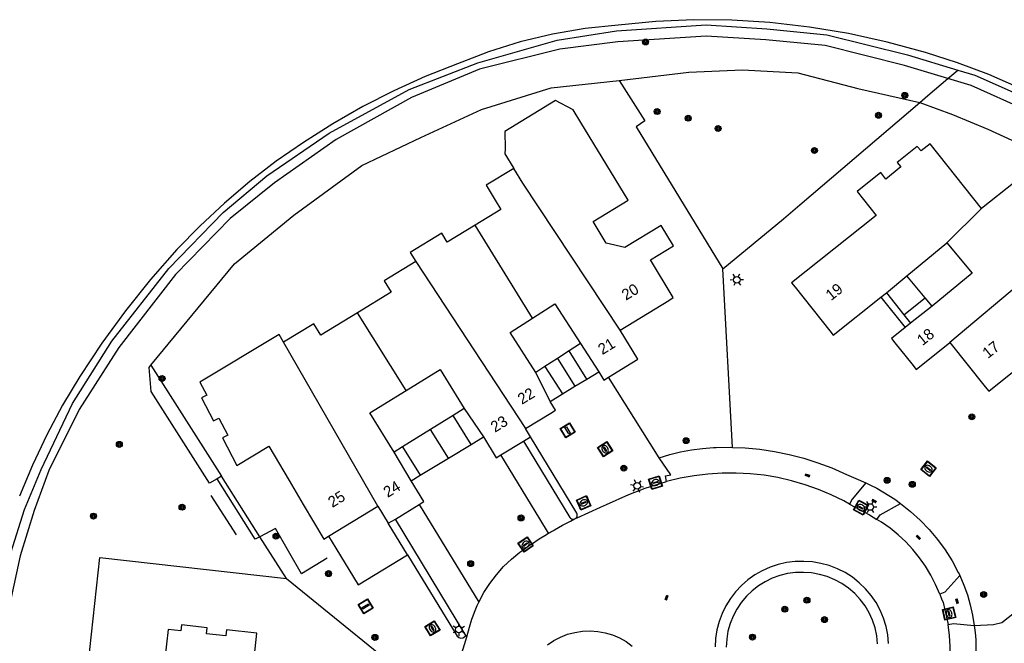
# Model space of a CAD drawing. Header units: metres. Extents: x 93870 to 95789, y 463036 to 464040.
# Tile 340 of 344: x 95307 to 95396, y 463806 to 463863. Entities that reach past the tile are written whole.
import ezdxf
from ezdxf.enums import TextEntityAlignment as Align

# ---------------------------------------------------------------- set-up
doc = ezdxf.new("R2010")
doc.units = ezdxf.units.M
doc.header["$LTSCALE"] = 25.4
for name, color, linetype in [('B_BEBOUWINGSGRENS_0', 1, 'Continuous'), ('B_LUIFEL_1', 200, 'Continuous'), ('B_TUSSENMUUR_0', 7, 'Continuous'), ('G_GRENS_ALGEMEEN_0', 7, 'Continuous'), ('Q_BOOM_0', 3, 'Continuous'), ('Q_BRANDKRAAN_0', 5, 'Continuous'), ('Q_INSPECTIE_OF_RIOOLPUT_0', 253, 'Continuous'), ('Q_KOLK_0', 254, 'Continuous'), ('Q_LICHTMAST_0', 2, 'Continuous'), ('Q_VLAGGENMAST_0', 191, 'Continuous'), ('S_GBKN_SYMBOOL_OV_GROOT_0', 7, 'Continuous'), ('T_CULTUURGRENS_0', 76, 'Continuous'), ('T_HAAG_LIJN_0', 87, 'Continuous'), ('V_WEGGRENS_0', 7, 'Continuous'), ('W_WALBESCHERMING_LIJN_0', 45, 'Continuous'), ('Z_GBKN_HUISNUMMER_0', 252, 'Continuous')]:
    doc.layers.add(name, color=color, linetype=linetype)

# ---------------------------------------------------------------- blocks, each defined once
blk = doc.blocks.new('Q_LICHTMAST')
for points in [[(-0.26, 0.15), (-0.52, 0.3)], [(0, 0.3), (0, 0.6)], [(0.26, 0.15), (0.52, 0.3)], [(-0.26, -0.15), (-0.52, -0.3)], [(0, -0.3), (0, -0.6)], [(0.26, -0.15), (0.52, -0.3)]]:
    blk.add_lwpolyline(points)
blk.add_circle((0, 0), 0.3)
blk = doc.blocks.new('Q_VLAGGENMAST')
for points in [[(-0.5, 0.5), (0.5, 0.5), (0.5, -0.5), (-0.5, -0.5)], [(-0.08, 0.333), (0.071, 0.333), (0.071, -0.329), (-0.08, -0.329)]]:
    blk.add_lwpolyline(points, close=True)
blk.add_lwpolyline([(-0.442, 0.464), (0.438, 0.464, -0.414214), (0.459, 0.442), (0.459, -0.437, -0.414214), (0.438, -0.459), (-0.442, -0.459, -0.414214), (-0.463, -0.437), (-0.463, 0.442), (-0.463, 0.444), (-0.463, 0.446), (-0.463, 0.448), (-0.462, 0.45), (-0.461, 0.451), (-0.46, 0.453), (-0.459, 0.455), (-0.458, 0.456), (-0.457, 0.457), (-0.456, 0.459), (-0.454, 0.46), (-0.453, 0.461), (-0.451, 0.462), (-0.449, 0.462), (-0.447, 0.463), (-0.446, 0.463), (-0.444, 0.464), (-0.442, 0.464)], format="xyb")
blk = doc.blocks.new('Q_KOLK')
blk.add_lwpolyline([(-0.5, 0.5), (0.5, 0.5), (0.5, -0.5), (-0.5, -0.5)], close=True)
for points in [[(-0.442, 0.464), (0.438, 0.464, -0.414214), (0.459, 0.442), (0.459, -0.437, -0.414214), (0.438, -0.459), (-0.442, -0.459, -0.414214), (-0.463, -0.437), (-0.463, 0.442, -0.414214), (-0.442, 0.464)], [(-0.345, 0.105, 0.380426), (-0.276, -0.18)], [(-0.008, 0.266, 0.240218), (-0.345, 0.105)], [(-0.194, 0.045, 0.853344), (-0.194, -0.032)], [(0.331, 0.111, 0.240191), (-0.008, 0.266)], [(0.185, -0.032, 0.849746), (0.185, 0.045)], [(0.267, -0.176, 0.380426), (0.331, 0.111)], [(-0.276, -0.18, 0.148452), (0.012, -0.257)], [(0.012, -0.257, 0.131742), (0.267, -0.176)]]:
    blk.add_lwpolyline(points, format="xyb")
for points in [[(-0.194, 0.045), (0.185, 0.045)], [(0.185, -0.032), (-0.194, -0.032)]]:
    blk.add_lwpolyline(points)
blk = doc.blocks.new('Q_INSPECTIE_OF_RIOOLPUT')
blk.add_lwpolyline([(-0.5, 0.5), (0.5, 0.5), (0.5, -0.5), (-0.5, -0.5)], close=True)
for points in [[(-0.442, 0.464), (0.438, 0.464, -0.414214), (0.459, 0.442), (0.459, -0.437, -0.414214), (0.438, -0.459), (-0.442, -0.459, -0.414214), (-0.463, -0.437), (-0.463, 0.442), (-0.463, 0.444), (-0.463, 0.446), (-0.463, 0.448), (-0.462, 0.45), (-0.461, 0.451), (-0.46, 0.453), (-0.459, 0.455), (-0.458, 0.456), (-0.457, 0.457), (-0.456, 0.459), (-0.454, 0.46), (-0.453, 0.461), (-0.451, 0.462), (-0.449, 0.462), (-0.447, 0.463), (-0.446, 0.463), (-0.444, 0.464), (-0.442, 0.464)], [(-0.345, 0.105, 0.380426), (-0.276, -0.18)], [(-0.008, 0.266, 0.240218), (-0.345, 0.105)], [(-0.194, 0.045, 0.853344), (-0.194, -0.032)], [(0.331, 0.111, 0.240191), (-0.008, 0.266)], [(0.185, -0.032, 0.849746), (0.185, 0.045)], [(0.267, -0.176, 0.380426), (0.331, 0.111)], [(-0.276, -0.18, 0.148452), (0.012, -0.257)], [(0.012, -0.257, 0.131742), (0.267, -0.176)]]:
    blk.add_lwpolyline(points, format="xyb")
for points in [[(-0.194, 0.045), (0.185, 0.045)], [(0.185, -0.032), (-0.194, -0.032)]]:
    blk.add_lwpolyline(points)
blk = doc.blocks.new('Q_BRANDKRAAN')
blk.add_lwpolyline([(-0.5, 0.5), (0.5, 0.5), (0.5, -0.5), (-0.5, -0.5)], close=True)
for points in [[(-0.442, 0.464), (0.438, 0.464, -0.414214), (0.459, 0.442), (0.459, -0.437, -0.414214), (0.438, -0.459), (-0.442, -0.459, -0.414214), (-0.463, -0.437), (-0.463, 0.442), (-0.463, 0.444), (-0.463, 0.446), (-0.463, 0.448), (-0.462, 0.45), (-0.461, 0.451), (-0.46, 0.453), (-0.459, 0.455), (-0.458, 0.456), (-0.457, 0.457), (-0.456, 0.459), (-0.454, 0.46), (-0.453, 0.461), (-0.451, 0.462), (-0.449, 0.462), (-0.447, 0.463), (-0.446, 0.463), (-0.444, 0.464), (-0.442, 0.464)], [(-0.345, 0.105, 0.380426), (-0.276, -0.18)], [(-0.008, 0.266, 0.240218), (-0.345, 0.105)], [(-0.194, 0.045, 0.853344), (-0.194, -0.032)], [(0.331, 0.111, 0.240191), (-0.008, 0.266)], [(0.185, -0.032, 0.849746), (0.185, 0.045)], [(0.267, -0.176, 0.380426), (0.331, 0.111)], [(-0.276, -0.18, 0.148452), (0.012, -0.257)], [(0.012, -0.257, 0.131742), (0.267, -0.176)]]:
    blk.add_lwpolyline(points, format="xyb")
for points in [[(-0.194, 0.045), (0.185, 0.045)], [(0.185, -0.032), (-0.194, -0.032)]]:
    blk.add_lwpolyline(points)
blk = doc.blocks.new('Q_BOOM')
for radius in [0.27, 0.18, 0.09]:
    blk.add_circle((0, 0), radius)
blk = doc.blocks.new('S_GBKN_SYMBOOL_OV_GROOT')
for points in [[(-0.21875, 0.0625), (0.21875, 0.0625)], [(-0.21875, 0), (0.21875, 0)], [(-0.1875, 0.0625), (-0.1875, 0)], [(-0.125, 0.09375), (-0.125, 0.0625)], [(-0.125, 0), (-0.125, -0.0625)], [(-0.0625, 0.0625), (-0.0625, 0)], [(0, 0.09375), (0, 0.0625)], [(0, 0), (0, -0.0625)], [(0.0625, 0.0625), (0.0625, 0)], [(0.125, 0.09375), (0.125, 0.0625)], [(0.125, 0), (0.125, -0.0625)], [(0.1875, 0.0625), (0.1875, 0)], [(-0.21875, -0.0625), (0.21875, -0.0625)], [(-0.1875, -0.0625), (-0.1875, -0.09375)], [(-0.0625, -0.0625), (-0.0625, -0.09375)], [(0.0625, -0.0625), (0.0625, -0.09375)], [(0.1875, -0.0625), (0.1875, -0.09375)]]:
    blk.add_lwpolyline(points)

msp = doc.modelspace()

# ---------------------------------------------------------------- linework, layer by layer
at = {"layer": 'B_BEBOUWINGSGRENS_0'}
for p, q in [((95387.41, 463839.26), (95391.04, 463842.28)), ((95385.56, 463837.74), (95387.41, 463839.26)), ((95389.066, 463837.278), (95387.41, 463839.26)), ((95385.056, 463837.338), (95385.56, 463837.74)), ((95385.56, 463837.74), (95387.139, 463835.75)), ((95387.139, 463835.75), (95389.066, 463837.278)), ((95389.692, 463836.529), (95387.75, 463834.98)), ((95387.75, 463834.98), (95387.268, 463834.595)), ((95357.83, 463833.13), (95359.48, 463830.57)), ((95356.792, 463832.46), (95355.754, 463831.79)), ((95358.401, 463829.912), (95356.792, 463832.46)), ((95355.754, 463831.79), (95354.604, 463831.048)), ((95355.08, 463827.89), (95353.77, 463830.51)), ((95354.604, 463831.048), (95356.201, 463828.573)), ((95357.322, 463829.255), (95358.401, 463829.912)), ((95356.201, 463828.573), (95357.322, 463829.255)), ((95346.284, 463826.6), (95344.243, 463825.334)), ((95347.905, 463823.986), (95346.284, 463826.6)), ((95347.3, 463827.23), (95349.03, 463824.67)), ((95344.243, 463825.334), (95341.708, 463823.762)), ((95353.3, 463824.66), (95352.83, 463825.43)), ((95345.863, 463822.743), (95347.905, 463823.986)), ((95350.617, 463823.03), (95352.659, 463824.27)), ((95352.659, 463824.27), (95353.3, 463824.66)), ((95342.49, 463820.69), (95340.93, 463823.28)), ((95341.708, 463823.762), (95343.305, 463821.186)), ((95343.305, 463821.186), (95345.863, 463822.743)), ((95334.987, 463815.661), (95339.46, 463818.39)), ((95339.46, 463818.39), (95340.41, 463816.83)), ((95341.05, 463817.221), (95343.212, 463818.539)), ((95340.41, 463816.83), (95341.05, 463817.221))]:
    msp.add_line(p, q, dxfattribs=at)
for points in [[(95361.42, 463834.35), (95365.831, 463837.03), (95366.24, 463837.323), (95364.18, 463840.72), (95366.25, 463841.98), (95365.13, 463843.83), (95361.85, 463841.84), (95360.16, 463842.24), (95358.98, 463844.19), (95362.15, 463846.13), (95357.873, 463853.184), (95357.18, 463854.333), (95355.575, 463855.167), (95350.964, 463852.368), (95350.987, 463850.801), (95350.98, 463850.33), (95351.784, 463849.01)], [(95394.19, 463845.38), (95389.52, 463851.25), (95388.7, 463850.6), (95388.36, 463851.01), (95386.54, 463849.56), (95386.87, 463849.15), (95385.5, 463848.05), (95385.04, 463848.64), (95382.9, 463846.93), (95384.64, 463844.75), (95376.97, 463838.648), (95377.273, 463838.249), (95380.428, 463834.291), (95380.74, 463833.9), (95385.056, 463837.338)], [(95351.784, 463849.01), (95349.273, 463847.484), (95350.1, 463846.14), (95350.62, 463845.29), (95348.282, 463843.867)], [(95402.74, 463842.85), (95400.72, 463845.39), (95399.75, 463844.62), (95397.23, 463847.79), (95394.19, 463845.38)], [(95348.282, 463843.867), (95345.74, 463842.32), (95345.25, 463843.13), (95342.4, 463841.4), (95342.91, 463840.57)], [(95391.04, 463842.28), (95393.32, 463839.53), (95389.692, 463836.529)], [(95342.91, 463840.57), (95340.04, 463838.82), (95340.67, 463837.78), (95337.624, 463835.923)], [(95353.493, 463835.445), (95355.5, 463836.74), (95357.83, 463833.13)], [(95391.32, 463833.22), (95394.518, 463829.211), (95394.83, 463828.82), (95399.56, 463832.58), (95398.72, 463833.64), (95398.98, 463835.38), (95400.66, 463836.72), (95403.181, 463833.553)], [(95337.624, 463835.923), (95334.29, 463833.89), (95333.66, 463834.92), (95330.92, 463833.26)], [(95353.77, 463830.51), (95351.44, 463834.12), (95353.493, 463835.445)], [(95330.92, 463833.26), (95330.51, 463833.94), (95323.34, 463829.64), (95323.96, 463828.46), (95323.48, 463828.21), (95324.56, 463826.13), (95325.04, 463826.38), (95325.85, 463824.82), (95325.37, 463824.57), (95326.669, 463822.069), (95329.58, 463823.84), (95331.421, 463820.72), (95332.701, 463818.551), (95334.56, 463815.4), (95334.987, 463815.661)], [(95360.358, 463830.081), (95362.475, 463831.372), (95363.03, 463831.71), (95361.42, 463834.35)], [(95387.268, 463834.595), (95386.02, 463833.6), (95386.332, 463833.208), (95387.856, 463831.289), (95388.26, 463830.78), (95391.32, 463833.22)], [(95342.023, 463828.885), (95345.1, 463830.79), (95347.3, 463827.23)], [(95359.48, 463830.57), (95359.93, 463829.82), (95360.358, 463830.081)], [(95340.93, 463823.28), (95338.72, 463826.84), (95342.023, 463828.885)], [(95352.83, 463825.43), (95355.141, 463826.83), (95355.57, 463827.09), (95355.08, 463827.89)], [(95349.03, 463824.67), (95350.19, 463822.77), (95350.617, 463823.03)], [(95343.212, 463818.539), (95343.64, 463818.8), (95342.49, 463820.69)], [(95330.249, 463803.793), (95328.19, 463804.02), (95328.5, 463806.86), (95325.74, 463807.17), (95325.68, 463806.62), (95323.94, 463806.81), (95324, 463807.36), (95321.67, 463807.62), (95321.61, 463807.07), (95320.45, 463807.2), (95319.55, 463799.22)]]:
    msp.add_lwpolyline(points, dxfattribs=at)
at = {"layer": 'B_LUIFEL_1'}
for p, q in [((95385.056, 463837.338), (95387.268, 463834.595)), ((95389.692, 463836.529), (95389.066, 463837.278)), ((95357.83, 463833.13), (95356.792, 463832.46)), ((95354.604, 463831.048), (95353.77, 463830.51)), ((95358.401, 463829.912), (95359.48, 463830.57)), ((95355.08, 463827.89), (95356.201, 463828.573)), ((95347.3, 463827.23), (95346.284, 463826.6)), ((95347.905, 463823.986), (95349.03, 463824.67)), ((95341.708, 463823.762), (95340.93, 463823.28)), ((95342.49, 463820.69), (95343.305, 463821.186)), ((95342.157, 463813.969), (95340.41, 463816.83))]:
    msp.add_line(p, q, dxfattribs=at)
msp.add_lwpolyline([(95334.987, 463815.661), (95335.656, 463814.564), (95337.684, 463811.24), (95342.157, 463813.969)], dxfattribs=at)
at = {"layer": 'B_TUSSENMUUR_0'}
for p, q in [((95352.6, 463847.67), (95351.784, 463849.01)), ((95361.42, 463834.35), (95352.6, 463847.67)), ((95394.19, 463845.38), (95391.04, 463842.28)), ((95353.493, 463835.445), (95348.282, 463843.867)), ((95402.74, 463842.85), (95391.32, 463833.22)), ((95342.91, 463840.57), (95352.83, 463825.43)), ((95342.023, 463828.885), (95337.624, 463835.923)), ((95339.46, 463818.39), (95330.92, 463833.26)), ((95355.754, 463831.79), (95357.322, 463829.255)), ((95345.863, 463822.743), (95344.243, 463825.334))]:
    msp.add_line(p, q, dxfattribs=at)
at = {"layer": 'G_GRENS_ALGEMEEN_0'}
for p, q in [((95371.617, 463823.716), (95370.734, 463839.906)), ((95387.139, 463835.75), (95387.75, 463834.98)), ((95364.946, 463822.782), (95360.358, 463830.081)), ((95325.29, 463821.1), (95324.911, 463820.859)), ((95328.772, 463815.615), (95325.29, 463821.1)), ((95343.212, 463818.539), (95348.607, 463809.667)), ((95347.429, 463806.666), (95341.05, 463817.221)), ((95331.175, 463811.83), (95328.772, 463815.615)), ((95347.512, 463806.529), (95347.429, 463806.666))]:
    msp.add_line(p, q, dxfattribs=at)
for points in [[(95318.897, 463831.17), (95326.471, 463840.357), (95331.848, 463844.783), (95338.017, 463849.285), (95343.371, 463851.805), (95348.864, 463854.352), (95355.183, 463856.336), (95361.321, 463856.989)], [(95361.321, 463856.989), (95363.661, 463853.345), (95362.879, 463852.772), (95370.734, 463839.906)], [(95370.734, 463839.906), (95376.23, 463844.44), (95377.708, 463845.703), (95388.59, 463855.005)], [(95388.59, 463855.005), (95391.551, 463853.91), (95394.754, 463852.571), (95400.172, 463850.094), (95400.661, 463849.871), (95403.221, 463848.122), (95406.393, 463845.543), (95406.713, 463845.255), (95409.93, 463842.695), (95411.974, 463840.916), (95412.247, 463840.678), (95412.513, 463840.447), (95415.118, 463837.7), (95416.995, 463835.798), (95417.302, 463835.477), (95418.928, 463834.92)], [(95324.195, 463820.456), (95318.907, 463828.772), (95318.73, 463830.967), (95318.897, 463831.17)], [(95318.897, 463831.17), (95320.44, 463828.74), (95325.29, 463821.1)], [(95352.659, 463824.27), (95356.851, 463817.372), (95356.917, 463817.294), (95357.001, 463817.237), (95357.098, 463817.205), (95357.199, 463817.2), (95357.298, 463817.222)], [(95354.936, 463815.931), (95354.137, 463817.244), (95350.617, 463823.03)], [(95320.763, 463746.891), (95307.101, 463748.273), (95308.303, 463759.253), (95308.951, 463765.177), (95309.602, 463771.126), (95310.397, 463778.393), (95311.186, 463785.604), (95311.959, 463792.669), (95312.741, 463799.818), (95314.265, 463813.744), (95331.175, 463811.83)], [(95342.157, 463813.969), (95346.661, 463806.59), (95346.799, 463806.468), (95346.974, 463806.412), (95347.157, 463806.43), (95347.318, 463806.52), (95347.429, 463806.666)], [(95331.175, 463811.83), (95343.892, 463801.487), (95346.181, 463800.997)]]:
    msp.add_lwpolyline(points, dxfattribs=at)
at = {"layer": 'T_CULTUURGRENS_0'}
msp.add_line((95324.911, 463820.859), (95324.195, 463820.456), dxfattribs=at)
for points in [[(95361.321, 463856.989), (95367.654, 463857.752), (95372.51, 463857.948), (95377.528, 463857.671), (95382.977, 463856.251), (95388.59, 463855.005)], [(95388.59, 463855.005), (95389.31, 463855.62), (95391.119, 463857.168)], [(95357.448, 463817.296), (95357.513, 463817.427), (95357.541, 463817.536), (95357.536, 463817.648), (95357.497, 463817.754), (95353.3, 463824.66)]]:
    msp.add_lwpolyline(points, dxfattribs=at)
at = {"layer": 'T_HAAG_LIJN_0'}
msp.add_line((95326.645, 463815.777), (95324.343, 463819.34), dxfattribs=at)
for points in [[(95328.772, 463815.615), (95328.346, 463815.394), (95324.911, 463820.859)], [(95334.882, 463813.674), (95332.546, 463812.234), (95330.181, 463816.346), (95328.772, 463815.615)]]:
    msp.add_lwpolyline(points, dxfattribs=at)
at = {"layer": 'V_WEGGRENS_0'}
for p, q in [((95391.119, 463857.168), (95392.02, 463857.939)), ((95390.695, 463809.651), (95391.153, 463807.667))]:
    msp.add_line(p, q, dxfattribs=at)
for points in [[(95297.54, 463746.661), (95298.19, 463752.811), (95304.505, 463807.143), (95306.187, 463814.158), (95307.426, 463818.083), (95308.933, 463821.708), (95311.792, 463827.688), (95315.34, 463833.337), (95320.512, 463839.93), (95325.43, 463845.019), (95329.389, 463848.329), (95335.039, 463852.205), (95342.308, 463856.169), (95348.52, 463858.602), (95355.729, 463860.65), (95361.105, 463861.487), (95369.212, 463862.026), (95374.717, 463861.678), (95380.169, 463861.139), (95387.455, 463859.326), (95392.02, 463857.939)], [(95391.119, 463857.168), (95387.189, 463858.362), (95379.998, 463860.151), (95374.636, 463860.681), (95369.214, 463861.024), (95361.215, 463860.492), (95355.967, 463859.834), (95348.687, 463858.027), (95342.517, 463855.449), (95335.679, 463851.646), (95330.104, 463847.703), (95326.069, 463844.459), (95321.114, 463839.404), (95315.98, 463832.777), (95312.394, 463827.161), (95309.629, 463821.631), (95308.32, 463817.984), (95307.044, 463813.888), (95305.549, 463807.028), (95303.655, 463791.277), (95299.482, 463752.668), (95295.437, 463712.537), (95295.073, 463709.307)], [(95392.02, 463857.939), (95393.586, 463857.463), (95398.678, 463855.206), (95404.991, 463851.595), (95408.065, 463849.454), (95409.622, 463848.249), (95414.517, 463844.131)], [(95408.994, 463847.471), (95407.473, 463848.648), (95404.456, 463850.749), (95398.226, 463854.313), (95393.237, 463856.524), (95391.119, 463857.168)], [(95364.946, 463822.782), (95365.912, 463823.068), (95366.891, 463823.303), (95367.882, 463823.488), (95368.88, 463823.622), (95369.884, 463823.705), (95370.112, 463823.708), (95371.39, 463823.725), (95371.617, 463823.716)], [(95371.617, 463823.716), (95372.741, 463823.672), (95374.088, 463823.546), (95375.426, 463823.349), (95376.751, 463823.08), (95378.06, 463822.74), (95379.349, 463822.33), (95380.614, 463821.851), (95381.949, 463821.259), (95382.792, 463820.885), (95383.682, 463820.49)], [(95365.631, 463820.622), (95365.522, 463821.121), (95366.022, 463821.232), (95364.946, 463822.782)], [(95382.224, 463818.58), (95381.706, 463818.86), (95380.562, 463819.419), (95379.388, 463819.91), (95378.187, 463820.334), (95376.964, 463820.687), (95375.723, 463820.97), (95374.467, 463821.182), (95373.201, 463821.32), (95371.93, 463821.386), (95370.657, 463821.379), (95369.386, 463821.298), (95368.122, 463821.145), (95366.869, 463820.919), (95365.631, 463820.622)], [(95357.448, 463817.296), (95357.527, 463817.334), (95359.639, 463818.281), (95360.192, 463818.529), (95362.207, 463819.432), (95363.699, 463820.027), (95365.631, 463820.622)], [(95383.682, 463820.49), (95382.445, 463819.014), (95382.224, 463818.58)], [(95383.682, 463820.49), (95384.112, 463820.299), (95384.678, 463820.007), (95385.233, 463819.694), (95385.777, 463819.362), (95386.308, 463819.01), (95386.826, 463818.639)], [(95382.224, 463818.58), (95384.035, 463817.6), (95384.695, 463817.188)], [(95384.695, 463817.188), (95384.978, 463817.601), (95386.826, 463818.639)], [(95386.826, 463818.639), (95387.747, 463817.906), (95388.616, 463817.113), (95389.43, 463816.264), (95390.186, 463815.362), (95390.88, 463814.412), (95391.51, 463813.418), (95392.071, 463812.384), (95392.139, 463812.242), (95392.205, 463812.1)], [(95354.936, 463815.931), (95355.043, 463815.995), (95355.151, 463816.059), (95355.26, 463816.122), (95355.368, 463816.185), (95355.477, 463816.248), (95355.836, 463816.451), (95356.198, 463816.65), (95356.563, 463816.845), (95356.93, 463817.035), (95357.298, 463817.222)], [(95357.298, 463817.222), (95357.369, 463817.257), (95357.448, 463817.296)], [(95390.392, 463810.407), (95390.021, 463811.28), (95389.591, 463812.124), (95389.102, 463812.937), (95388.558, 463813.714), (95387.961, 463814.45), (95387.314, 463815.144), (95386.621, 463815.79), (95385.884, 463816.387), (95385.107, 463816.931), (95384.695, 463817.188)], [(95348.607, 463809.667), (95349.072, 463810.541), (95349.605, 463811.376), (95350.202, 463812.165), (95350.859, 463812.906), (95351.572, 463813.591), (95352.338, 463814.219), (95352.513, 463814.345), (95352.689, 463814.47), (95352.865, 463814.594), (95353.043, 463814.716), (95353.221, 463814.838), (95353.559, 463815.065), (95353.899, 463815.287), (95354.242, 463815.506), (95354.588, 463815.72), (95354.936, 463815.931)], [(95378.061, 463813.375), (95377.284, 463813.358), (95376.513, 463813.264), (95375.755, 463813.094), (95375.018, 463812.849), (95374.308, 463812.532), (95373.634, 463812.146), (95373.002, 463811.696), (95372.417, 463811.184)], [(95385.758, 463805.921), (95385.683, 463806.704), (95385.53, 463807.476), (95385.3, 463808.229), (95384.995, 463808.954), (95384.618, 463809.646), (95384.174, 463810.295), (95383.667, 463810.897), (95383.101, 463811.445), (95382.484, 463811.932), (95381.82, 463812.355), (95381.117, 463812.71), (95380.382, 463812.991), (95379.623, 463813.197), (95378.846, 463813.326), (95378.061, 463813.375)], [(95378.04, 463812.375), (95377.318, 463812.358), (95376.601, 463812.264), (95375.898, 463812.094), (95375.217, 463811.851), (95374.566, 463811.537), (95373.952, 463811.156), (95373.382, 463810.712), (95372.862, 463810.21), (95372.398, 463809.655), (95371.995, 463809.055), (95371.659, 463808.415), (95371.393, 463807.743), (95371.199, 463807.046), (95371.08, 463806.333), (95371.037, 463805.612)], [(95384.758, 463805.9), (95384.683, 463806.63), (95384.53, 463807.348), (95384.301, 463808.045), (95383.997, 463808.714), (95383.624, 463809.345), (95383.184, 463809.933), (95382.684, 463810.471), (95382.129, 463810.951), (95381.525, 463811.368), (95380.88, 463811.718), (95380.201, 463811.997), (95379.496, 463812.201), (95378.773, 463812.327), (95378.04, 463812.375)], [(95392.205, 463812.1), (95390.868, 463810.579), (95390.392, 463810.407)], [(95392.205, 463812.1), (95392.576, 463811.228), (95392.895, 463810.336), (95393.16, 463809.427), (95393.371, 463808.503), (95393.526, 463807.568)], [(95372.417, 463811.184), (95371.886, 463810.617), (95371.414, 463810), (95371.006, 463809.339), (95370.666, 463808.641), (95370.396, 463807.912), (95370.2, 463807.161), (95370.08, 463806.393), (95370.037, 463805.618)], [(95347.512, 463806.529), (95347.778, 463807.425), (95347.99, 463808.141), (95348.098, 463808.453), (95348.213, 463808.761), (95348.336, 463809.067), (95348.468, 463809.369), (95348.607, 463809.667)], [(95390.392, 463810.407), (95390.551, 463809.99), (95390.695, 463809.651)], [(95393.526, 463807.568), (95395.266, 463807.662), (95396.022, 463807.822), (95397.175, 463808.756), (95402.502, 463801.865)], [(95354.836, 463805.82), (95355.41, 463806.202), (95356.022, 463806.518), (95356.664, 463806.766), (95357.33, 463806.942), (95358.011, 463807.044), (95358.7, 463807.071), (95359.387, 463807.023), (95360.064, 463806.9), (95360.725, 463806.703), (95361.359, 463806.436), (95361.961, 463806.101), (95362.523, 463805.702)], [(95390.26, 463799.774), (95390.611, 463800.716), (95390.896, 463801.681), (95391.112, 463802.663), (95391.26, 463803.658), (95391.338, 463804.661), (95391.346, 463805.666), (95391.285, 463806.67), (95391.153, 463807.667)], [(95391.153, 463807.667), (95391.642, 463807.744), (95393.526, 463807.568)], [(95393.526, 463807.568), (95393.601, 463806.925), (95393.649, 463806.278), (95393.671, 463805.631), (95393.667, 463804.982), (95393.636, 463804.335), (95393.555, 463803.377), (95393.416, 463802.425), (95393.22, 463801.484), (95392.967, 463800.556), (95392.659, 463799.645)], [(95346.181, 463800.997), (95346.983, 463804.745), (95347.512, 463806.529)]]:
    msp.add_lwpolyline(points, dxfattribs=at)
at = {"layer": 'W_WALBESCHERMING_LIJN_0'}
for p, q in [((95364.664, 463862.35), (95361.23, 463862.012)), ((95368.111, 463862.504), (95364.664, 463862.35)), ((95371.562, 463862.474), (95368.111, 463862.504)), ((95375.006, 463862.259), (95371.562, 463862.474)), ((95358.24, 463861.698), (95355.277, 463861.188)), ((95361.23, 463862.012), (95358.24, 463861.698)), ((95378.574, 463861.833), (95375.006, 463862.259)), ((95382.118, 463861.237), (95378.574, 463861.833)), ((95355.277, 463861.188), (95352.354, 463860.485)), ((95385.629, 463860.471), (95382.118, 463861.237)), ((95352.354, 463860.485), (95349.483, 463859.592)), ((95389.1, 463859.538), (95385.629, 463860.471)), ((95348.4, 463859.176), (95346.677, 463858.513)), ((95349.483, 463859.592), (95348.4, 463859.176)), ((95392, 463858.6), (95389.1, 463859.538)), ((95346.677, 463858.513), (95343.758, 463857.352)), ((95394.85, 463857.523), (95392, 463858.6)), ((95343.758, 463857.352), (95340.897, 463856.055)), ((95397.646, 463856.308), (95394.85, 463857.523)), ((95340.897, 463856.055), (95338.1, 463854.624)), ((95338.1, 463854.624), (95335.374, 463853.062)), ((95335.374, 463853.062), (95332.725, 463851.373)), ((95332.725, 463851.373), (95330.245, 463849.658)), ((95330.245, 463849.658), (95327.852, 463847.823)), ((95327.852, 463847.823), (95325.551, 463845.875)), ((95325.551, 463845.875), (95323.347, 463843.817)), ((95323.347, 463843.817), (95321.245, 463841.654)), ((95321.245, 463841.654), (95318.854, 463838.93)), ((95318.854, 463838.93), (95316.59, 463836.1)), ((95316.59, 463836.1), (95314.456, 463833.17)), ((95314.456, 463833.17), (95312.457, 463830.146)), ((95312.457, 463830.146), (95310.889, 463827.541)), ((95310.889, 463827.541), (95309.453, 463824.862)), ((95309.453, 463824.862), (95308.152, 463822.115)), ((95308.152, 463822.115), (95306.989, 463819.306))]:
    msp.add_line(p, q, dxfattribs=at)

# ---------------------------------------------------------------- block references
at = {"layer": 'Q_BOOM_0'}
for p, rotation in [((95363.726, 463860.482), 3.805041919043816), ((95387.227, 463855.641), 167.4841627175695), ((95364.775, 463854.169), 122.7066085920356), ((95367.596, 463853.566), 36.23159682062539), ((95384.841, 463853.832), 40.52402400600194), ((95370.307, 463852.635), 2.311342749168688), ((95379.033, 463850.638), 40.52402400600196), ((95319.9, 463829.961), 122.4147071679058), ((95393.301, 463826.486), 38.48210157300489), ((95316.028, 463823.988), 63.43494882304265), ((95367.406, 463824.326), 10.57426834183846), ((95361.753, 463821.834), 21.74179540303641), ((95385.622, 463820.728), 150.5785681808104), ((95387.904, 463820.364), 144.3891475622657), ((95321.714, 463818.288), 29.37294833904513), ((95313.683, 463817.485), 173.5423197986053), ((95352.442, 463817.316), 121.3148683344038), ((95330.229, 463815.669), 122.4091600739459), ((95347.876, 463813.169), 121.3034863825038), ((95334.989, 463812.269), 121.3877133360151), ((95394.374, 463810.369), 106.2529431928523), ((95378.357, 463809.853), 176.2533746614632), ((95376.345, 463809.038), 25.74963412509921), ((95379.947, 463808.098), 139.1446237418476), ((95339.2, 463806.483), 140.8778264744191), ((95373.413, 463806.511), 80.52464714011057)]:
    msp.add_blockref('Q_BOOM', p, dxfattribs=dict(at, rotation=rotation))
at = {"layer": 'Q_BRANDKRAAN_0', "rotation": 24.15099432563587}
msp.add_blockref('Q_BRANDKRAAN', (95358.12, 463818.682), dxfattribs=at)
at = {"layer": 'Q_INSPECTIE_OF_RIOOLPUT_0'}
for p, rotation in [((95360.059, 463823.558), 122.15261666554), ((95389.369, 463821.785), 141.4846281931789), ((95344.414, 463807.313), 121.399090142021)]:
    msp.add_blockref('Q_INSPECTIE_OF_RIOOLPUT', p, dxfattribs=dict(at, rotation=rotation))
at = {"layer": 'Q_KOLK_0'}
for p, rotation in [((95364.629, 463820.517), 17.1173154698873), ((95383.25, 463818.26), 151.5805181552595), ((95352.856, 463814.908), 34.42647658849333), ((95391.24, 463808.65), 102.9988349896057)]:
    msp.add_blockref('Q_KOLK', p, dxfattribs=dict(at, rotation=rotation))
at = {"layer": 'Q_LICHTMAST_0'}
for p, rotation in [((95371.993, 463838.92), 93.1218096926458), ((95362.956, 463820.222), 21.74179540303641), ((95384.088, 463818.311), 151.5805181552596), ((95346.803, 463807.202), 121.1470080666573)]:
    msp.add_blockref('Q_LICHTMAST', p, dxfattribs=dict(at, rotation=rotation))
at = {"layer": 'Q_VLAGGENMAST_0'}
for p, rotation in [((95356.659, 463825.263), 31.21840276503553), ((95338.355, 463809.294), 121.3877133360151)]:
    msp.add_blockref('Q_VLAGGENMAST', p, dxfattribs=dict(at, rotation=rotation))
at = {"layer": 'S_GBKN_SYMBOOL_OV_GROOT_0'}
for p, rotation in [((95378.415, 463821.153), 163.9000350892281), ((95384.451, 463818.839), 150.5785681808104), ((95388.45, 463815.556), 132.9926921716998), ((95365.637, 463810.1), 69.67686316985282), ((95391.959, 463809.767), 106.2529431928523)]:
    msp.add_blockref('S_GBKN_SYMBOOL_OV_GROOT', p, dxfattribs=dict(at, rotation=rotation))

# ---------------------------------------------------------------- texts
at = {"layer": 'Z_GBKN_HUISNUMMER_0', "linetype": 'Continuous'}
for s, rotation, p in [('20', 31.3, (95362.327, 463837.827)), ('19', 38.4, (95380.813, 463837.829)), ('18', 38.4, (95389.098, 463833.745)), ('21', 31.4, (95360.179, 463832.9)), ('17', 38.6, (95395.029, 463832.579)), ('22', 31.2, (95352.893, 463828.391)), ('23', 31.3, (95350.447, 463825.851)), ('24', 31.4, (95340.723, 463819.949)), ('25', 31.4, (95335.708, 463819.029))]:
    msp.add_text(s, height=1, rotation=rotation, dxfattribs=at).set_placement(p, align=Align.MIDDLE)

doc.saveas('drawing.dxf')
